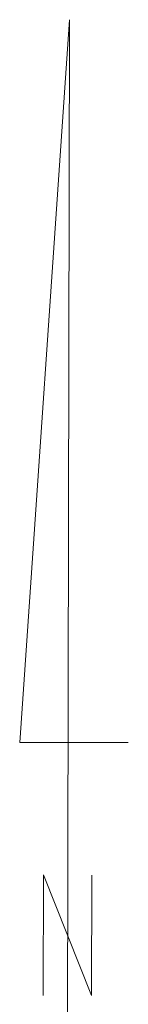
# Model space of a CAD drawing. Extents: x 7463256 to 7464485, y 5957341 to 5958260.
# Tile 272 of 322: x 7464236.29 to 7464240.79, y 5958170.13 to 5958210.99. Entities that reach past the tile are written whole.
import ezdxf

# ---------------------------------------------------------------- set-up
doc = ezdxf.new("R2010")
doc.units = 0
doc.header["$MEASUREMENT"] = 0
doc.layers.get('0').update_dxf_attribs({"color": 2, "linetype": 'CONTINUOUS', "lineweight": 5})

msp = doc.modelspace()

# ---------------------------------------------------------------- linework, layer by layer
at = {"color": 0, "linetype": 'Continuous'}
for p, q in [((7464238.358, 5958210.992), (7464236.293, 5958180.997)), ((7464238.261, 5958165.992), (7464238.358, 5958210.992)), ((7464236.293, 5958180.997), (7464240.793, 5958180.987)), ((7464237.271, 5958170.494), (7464237.282, 5958175.494)), ((7464237.282, 5958175.494), (7464239.271, 5958170.49)), ((7464239.271, 5958170.49), (7464239.282, 5958175.49))]:
    msp.add_line(p, q, dxfattribs=at)

doc.saveas('drawing.dxf')
